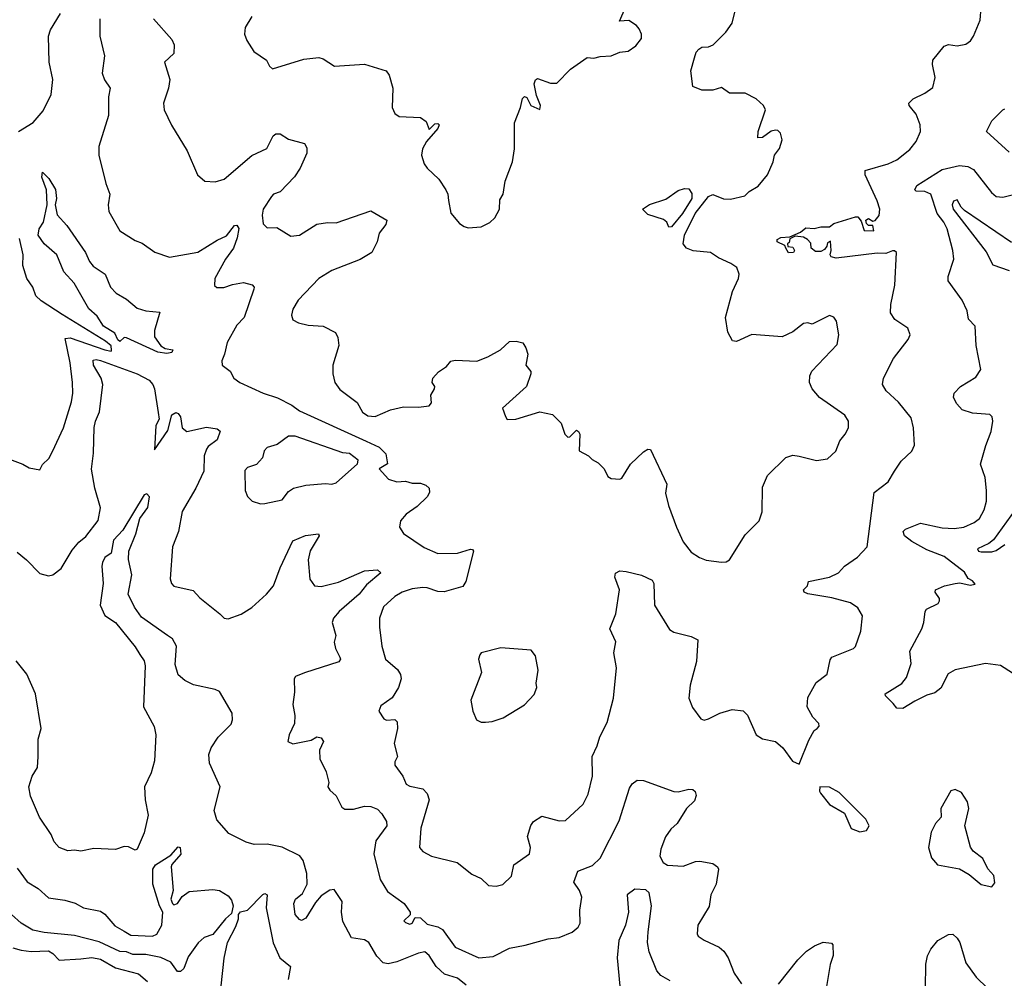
# Model space of a CAD drawing. Extents: x 2056909 to 2160450, y 827444 to 1016825.
# Tile 310 of 501: x 2123872 to 2128422, y 936490 to 940922. Entities that reach past the tile are written whole.
import ezdxf

# ---------------------------------------------------------------- set-up
doc = ezdxf.new("R2010")
doc.units = 0

msp = doc.modelspace()

# ---------------------------------------------------------------- linework, layer by layer
at = {"layer": '0CON10XD'}
for points in [[(2126991.2, 940745), (2126998.3, 940771.7), (2127010, 940785), (2127025, 940793.8), (2127055, 940795.8), (2127076.2, 940805), (2127135, 940864), (2127164.3, 940905), (2127205.6, 941075)], [(2124944.2, 940935.8), (2124914.1, 940885.9), (2124911.2, 940855), (2124921.2, 940825), (2124953.3, 940775), (2125012, 940735), (2125026.8, 940706.8), (2125040, 940695), (2125185, 940738.6), (2125255, 940746), (2125275, 940740), (2125327.3, 940707.3), (2125465.7, 940715.7), (2125565.6, 940685.6), (2125579.2, 940665), (2125596.2, 940605), (2125594, 940515), (2125605, 940487.5), (2125625, 940473.3), (2125725, 940470), (2125750.7, 940450.7), (2125764, 940414), (2125790, 940440), (2125805, 940441.2), (2125810, 940435), (2125805, 940419.2), (2125751.4, 940358.6), (2125733.8, 940325), (2125729.6, 940295), (2125741.8, 940255), (2125754.5, 940235), (2125809.4, 940185), (2125841.9, 940135), (2125850.6, 940115), (2125853.3, 940085), (2125865, 940026.7), (2125905, 939980), (2125926.1, 939966.1), (2125945, 939960), (2126005, 939963.8), (2126045, 939983.3), (2126067.5, 940005), (2126090, 940045), (2126090.7, 940089.3), (2126106.7, 940115), (2126116.2, 940175), (2126150, 940265), (2126158, 940325), (2126158, 940445), (2126186.2, 940515), (2126195, 940557.5), (2126205, 940566.7), (2126215, 940561.2), (2126234.4, 940524.4), (2126275, 940506.7), (2126278.6, 940525), (2126261.1, 940571.1), (2126250, 940625), (2126255, 940643.3), (2126265, 940650), (2126325, 940627.5), (2126355, 940627.5), (2126417, 940693), (2126495, 940747.5), (2126525, 940743.3), (2126555, 940752), (2126605, 940754.2), (2126645, 940770.8), (2126684.4, 940775.6), (2126720, 940800), (2126746, 940835), (2126745.8, 940855), (2126735, 940880), (2126722.5, 940895), (2126687.4, 940917.4), (2126643.3, 940915), (2126678.2, 940991.8)], [(2127557.5, 937645), (2127566.2, 937655), (2127565, 937667.5), (2127537.5, 937697.5), (2127511.4, 937745), (2127515, 937787.5), (2127552.6, 937857.4), (2127604.3, 937895.7), (2127617.5, 937962.5), (2127625, 937974), (2127725, 938014), (2127735, 938023.3), (2127759.2, 938095), (2127767.1, 938165), (2127745, 938202.9), (2127711.4, 938225), (2127625, 938249.5), (2127515, 938267.3), (2127497.5, 938275), (2127494, 938285), (2127513.3, 938305), (2127516.7, 938325), (2127615, 938343.6), (2127656.7, 938365), (2127684.4, 938395.6), (2127743.2, 938436.8), (2127788, 938485), (2127821.4, 938735), (2127885, 938784.3), (2127915.5, 938834.5), (2127945, 938881.2), (2127995, 938927.5), (2128006.7, 938955), (2128003.1, 939035), (2127991.3, 939081.3), (2127932.6, 939152.6), (2127875.7, 939205), (2127858.6, 939235), (2127863.3, 939265), (2127910, 939355), (2127977.3, 939442.7), (2127986.7, 939465), (2127976.7, 939495), (2127915.6, 939535.6), (2127896.8, 939566.8), (2127898.5, 939605), (2127917.1, 939695), (2127923.3, 939845), (2127915, 939853.3), (2127905, 939853.3), (2127875, 939840), (2127835, 939842.5), (2127645, 939818.8), (2127622.5, 939825), (2127617.5, 939835), (2127622.5, 939855), (2127618.3, 939898.3), (2127605, 939890), (2127602.5, 939875), (2127590.7, 939859.3), (2127575, 939850), (2127549.3, 939849.3), (2127530, 939865), (2127527.7, 939887.7), (2127513.3, 939905), (2127495, 939916.7), (2127455, 939920), (2127431.7, 939908.3), (2127428.3, 939891.7), (2127420, 939885), (2127422.5, 939872.5), (2127445, 939870), (2127453.3, 939855), (2127447.5, 939845), (2127425, 939843.8), (2127413.3, 939865), (2127408.3, 939878.3), (2127373.3, 939895), (2127372.5, 939905), (2127390, 939915), (2127431.7, 939918.3), (2127480.7, 939939.3), (2127505, 939958.8), (2127543.9, 939956.1), (2127575, 939964), (2127615, 939963.3), (2127635, 939980), (2127735, 940010), (2127745, 940010), (2127760.7, 939990.7), (2127775, 939947.5), (2127820, 939945), (2127815, 939970), (2127795, 939970), (2127785, 939980), (2127782.5, 939995), (2127795, 940002.5), (2127815, 939990), (2127825, 939992.5), (2127843.9, 940016.1), (2127846.7, 940045), (2127835, 940084), (2127779.2, 940205), (2127780, 940225), (2127885, 940254.4), (2127925, 940273.3), (2127985, 940321.9), (2128015, 940358), (2128035.6, 940405), (2128033.3, 940435), (2128014.5, 940484.5), (2127982, 940525), (2127981.2, 940535), (2128001.2, 940555), (2128055, 940581.4), (2128091.4, 940608.6), (2128103.1, 940655), (2128090.8, 940715), (2128092.5, 940735), (2128145, 940798.6), (2128165, 940806.7), (2128205, 940800), (2128245, 940808.5), (2128266.3, 940823.7), (2128280.3, 940845), (2128310.7, 940919.3), (2128315, 940978)], [(2123866, 940404), (2123935, 940446.5), (2123979.8, 940500.2), (2124016.7, 940575), (2124024.5, 940644.5), (2124008.5, 940725), (2124005.3, 940845), (2124014.6, 940875), (2124060.2, 940949.8)], [(2124241.9, 940925), (2124242.5, 940845), (2124263.2, 940755), (2124253.2, 940675), (2124263.2, 940643.2), (2124290.4, 940605), (2124282.9, 940565), (2124282.1, 940477.9), (2124238.1, 940335), (2124237.5, 940295), (2124269.4, 940165), (2124287.8, 940115), (2124281.4, 940065), (2124284.2, 940035), (2124335, 939946), (2124405, 939900), (2124438.3, 939888.3), (2124496.6, 939846.6), (2124565, 939823.1), (2124695, 939847.3), (2124785, 939902.9), (2124827.6, 939922.4), (2124865, 939969.4), (2124875, 939971.4), (2124885, 939956.7), (2124877.3, 939912.7), (2124859.6, 939865), (2124822.9, 939815), (2124774.5, 939725), (2124772.7, 939692.7), (2124782.9, 939682.9), (2124815, 939683.3), (2124855, 939697.8), (2124905.8, 939705.8), (2124945.7, 939695.7), (2124955.5, 939685.5), (2124954.4, 939675), (2124910, 939545), (2124875, 939510), (2124830.2, 939429.8), (2124818.5, 939375), (2124805.6, 939345), (2124807.1, 939325), (2124845, 939297.1), (2124861.4, 939265), (2124889.2, 939245), (2124997.5, 939195), (2125062.7, 939172.7), (2125129, 939139), (2125165, 939112.7), (2125473.4, 938973.4), (2125532.5, 938945), (2125564, 938915), (2125571.7, 938868.3), (2125533.3, 938845), (2125576.9, 938796.9), (2125614.5, 938784.5), (2125655, 938787.8), (2125685, 938779.1), (2125725, 938778.5), (2125749.3, 938769.3), (2125764.7, 938755), (2125766.5, 938735), (2125754.8, 938715.2), (2125708.8, 938671.2), (2125658.1, 938635), (2125631.2, 938605), (2125626.7, 938575), (2125645, 938546.7), (2125741.7, 938481.7), (2125804.4, 938454.4), (2125895, 938456), (2125955, 938473.3), (2125965, 938472.5), (2125968.8, 938465), (2125934, 938325), (2125919.4, 938300.6), (2125834.1, 938275.9), (2125805, 938277.5), (2125755.7, 938295.7), (2125735, 938295.8), (2125685, 938290), (2125638.8, 938275), (2125605, 938254.3), (2125552.6, 938207.4), (2125534.4, 938155), (2125535, 938112.5), (2125545.7, 938025), (2125562, 937965), (2125617.8, 937917.8), (2125631.4, 937895), (2125634.4, 937875), (2125623.1, 937835), (2125593, 937787), (2125540.3, 937749.7), (2125532, 937725), (2125555, 937688.8), (2125566.4, 937683.6), (2125605, 937686.7), (2125616, 937675), (2125618, 937645), (2125603.3, 937575), (2125618.6, 937515), (2125605, 937490), (2125606.2, 937475), (2125642.2, 937425), (2125657.8, 937387.8), (2125675, 937378.1), (2125735, 937365.6), (2125754.7, 937344.7), (2125764.5, 937315), (2125725.4, 937184.6), (2125719.2, 937095), (2125735, 937076), (2125775, 937054.2), (2125893.8, 937025), (2125961.2, 936971.2), (2126005, 936951.2), (2126038.3, 936918.3), (2126073.9, 936916.1), (2126105, 936923.3), (2126145, 936962.5), (2126156.2, 937015), (2126228.6, 937065), (2126232.2, 937095), (2126219.4, 937145), (2126234.1, 937195.9), (2126245.9, 937214.1), (2126285, 937238.9), (2126365, 937218.6), (2126395, 937219.2), (2126475.4, 937294.6), (2126498.8, 937341.2), (2126518.9, 937425), (2126517.1, 937515), (2126541.2, 937565), (2126553.1, 937606.9), (2126587.6, 937672.4), (2126616.5, 937785), (2126630.6, 937925), (2126617.1, 937995), (2126627.1, 938045), (2126599.5, 938105), (2126626.9, 938175), (2126643.8, 938285), (2126622.5, 938345), (2126625, 938363.3), (2126645, 938373.6), (2126675, 938370.7), (2126745, 938353.7), (2126795, 938330), (2126803.3, 938315), (2126805.6, 938215), (2126875, 938102.5), (2126895, 938090), (2126975, 938070), (2127005.7, 938055), (2127000.4, 937955), (2126971.1, 937845), (2126964.4, 937785), (2126981.7, 937741.7), (2127020, 937690), (2127035, 937683.8), (2127055, 937688.8), (2127107.5, 937715), (2127165, 937732.5), (2127215, 937726.2), (2127235, 937706.7), (2127276, 937615), (2127305, 937596.9), (2127364.4, 937584.4), (2127398, 937555), (2127444.1, 937494.1), (2127475, 937480), (2127518.8, 937591.2), (2127543.8, 937635), (2127557.5, 937645)], [(2124490.8, 940925), (2124575, 940830), (2124586.4, 940805), (2124584.2, 940765.8), (2124541.2, 940725), (2124565.7, 940644.3), (2124560, 940605), (2124535.8, 940535), (2124540, 940505), (2124574.3, 940434.3), (2124646, 940315), (2124693.8, 940205), (2124727.5, 940175), (2124775, 940172), (2124816.7, 940185), (2124945, 940294.4), (2125014.5, 940325.5), (2125044, 940385), (2125055, 940393.8), (2125075, 940394), (2125115, 940368.9), (2125188.9, 940348.9), (2125198.7, 940328.7), (2125198.2, 940305), (2125168.5, 940235), (2125142.1, 940195), (2125075, 940125.6), (2125045.5, 940114.5), (2125035, 940104.2), (2124997.9, 940045), (2124992.1, 940017.9), (2124997.7, 939977.7), (2125015, 939960), (2125060.7, 939960.7), (2125125, 939920), (2125164.5, 939925.5), (2125245, 939976.8), (2125295, 939984.3), (2125335, 939982.5), (2125495, 940037.5), (2125568.8, 939995), (2125563.8, 939975), (2125534, 939935), (2125524, 939895), (2125498.8, 939845), (2125445, 939812.5), (2125315, 939761.4), (2125255, 939725.7), (2125159.2, 939625), (2125135, 939583.3), (2125128, 939555), (2125135, 939533.3), (2125160.5, 939520.5), (2125205, 939510), (2125275, 939504.2), (2125331.2, 939475), (2125342.7, 939452.7), (2125347.5, 939415), (2125318.9, 939325), (2125319.5, 939285), (2125328.5, 939245), (2125351.4, 939211.4), (2125431.4, 939151.4), (2125456.6, 939106.6), (2125480.5, 939089.5), (2125515, 939087.8), (2125585, 939118.6), (2125645, 939132.5), (2125715, 939130), (2125765, 939136.2), (2125775, 939150), (2125772, 939185), (2125789.2, 939215), (2125790, 939225), (2125778.8, 939245), (2125782, 939265), (2125807, 939293), (2125845, 939318.8), (2125865, 939343.3), (2125885, 939347.5), (2125985, 939343.6), (2126035, 939362.5), (2126094.1, 939395.9), (2126135, 939433.3), (2126166.1, 939436.1), (2126197.3, 939427.3), (2126211.2, 939405), (2126220, 939375), (2126211.2, 939325), (2126233.8, 939295), (2126234, 939285), (2126214.2, 939225.8), (2126103.8, 939125), (2126116.4, 939086.4), (2126125, 939073.8), (2126165, 939074), (2126275, 939108.8), (2126335, 939096.2), (2126375, 939056.7), (2126391.2, 939005), (2126405, 938991.2), (2126415, 938993.8), (2126445, 939023.3), (2126455, 939017.5), (2126460.8, 939005), (2126457.6, 938927.6), (2126501.2, 938905), (2126517.7, 938887.7), (2126545, 938872.5), (2126573.3, 938845), (2126589.5, 938809.5), (2126605, 938801.2), (2126645, 938797.5), (2126655, 938802.5), (2126695, 938866.2), (2126755, 938923.3), (2126775, 938936.7), (2126787.5, 938935), (2126862, 938775), (2126856.8, 938733.2), (2126870, 938675), (2126906.7, 938575), (2126938.3, 938508.3), (2126975, 938459.2), (2127014.4, 938435), (2127045, 938422.4), (2127115, 938413.3), (2127136.2, 938415), (2127152, 938425), (2127225, 938540), (2127288.8, 938605), (2127303.9, 938646.1), (2127305, 938760), (2127328, 938815), (2127412.4, 938897.6), (2127445, 938908.6), (2127474.4, 938904.4), (2127555, 938882.9), (2127605, 938890.8), (2127643.6, 938926.4), (2127662.9, 938975), (2127687.5, 939005), (2127702.5, 939035), (2127702, 939065), (2127685, 939093.8), (2127567.5, 939175), (2127534.4, 939215), (2127522.2, 939245), (2127522.9, 939275), (2127533.2, 939296.8), (2127649.5, 939420.5), (2127657.5, 939465), (2127647.3, 939527.3), (2127635, 939546.7), (2127615, 939553.3), (2127535, 939513.3), (2127515, 939520), (2127495, 939516.7), (2127445, 939478), (2127395, 939455.8), (2127255, 939465.7), (2127185, 939433.8), (2127166.4, 939436.4), (2127145, 939477.5), (2127134.3, 939545), (2127165.6, 939665), (2127194.3, 939725), (2127197.5, 939745), (2127186.2, 939776.2), (2127158, 939795), (2127101.1, 939821.1), (2127065, 939845.6), (2126985, 939852.2), (2126954, 939865), (2126937.8, 939885), (2126943.8, 939925), (2126994.2, 940025.8), (2127055, 940104.5), (2127075, 940113.5), (2127125, 940092.9), (2127157.6, 940092.4), (2127222.7, 940107.3), (2127243.1, 940126.9), (2127285, 940151.2), (2127327.5, 940205), (2127354, 940265), (2127360, 940295), (2127383.6, 940326.4), (2127395.9, 940365.9), (2127387.3, 940397.3), (2127375, 940410), (2127365, 940411.2), (2127344.3, 940405.7), (2127305, 940376.2), (2127282.5, 940375), (2127284, 940404), (2127318.8, 940505), (2127310, 940525), (2127275.7, 940555.7), (2127225, 940582), (2127151.7, 940581.7), (2127115, 940607.5), (2127075, 940596.2), (2127025, 940595.6), (2126983.3, 940613.3), (2126974, 940685), (2126991.2, 940745)], [(2128445, 940309.4), (2128340, 940405), (2128365, 940454), (2128415.7, 940504.3), (2128425, 940509.2)], [(2128460.2, 937900.2), (2128405.4, 937935.4), (2128335, 937945.6), (2128194.5, 937915.5), (2128163, 937897), (2128128.9, 937831.1), (2128100.6, 937809.4), (2128065, 937799.2), (2128008.3, 937771.7), (2127952.7, 937737.3), (2127925, 937739.4), (2127909.3, 937760.7), (2127873.3, 937795), (2127871.2, 937805), (2127948, 937852), (2127969.8, 937880.2), (2127991.4, 937945), (2127985, 938002.5), (2128040.6, 938105), (2128050.8, 938135), (2128056, 938185), (2128063.3, 938196.7), (2128117.3, 938222.7), (2128123.3, 938235), (2128123.3, 938245), (2128102, 938275), (2128103.8, 938285), (2128145.5, 938304.5), (2128195, 938315.7), (2128217.5, 938317.5), (2128265, 938307.5), (2128287.5, 938312.5), (2128275, 938327.5), (2128255, 938337.5), (2128237.8, 938367.8), (2128145, 938439.2), (2128065, 938470.9), (2127995, 938509.7), (2127960.8, 938535), (2127955.4, 938555), (2127965, 938565.9), (2128035, 938593.5), (2128135, 938571.8), (2128190.7, 938569.3), (2128235, 938575.6), (2128283.7, 938596.3), (2128308, 938615), (2128328.9, 938655), (2128340.5, 938695), (2128340.5, 938745), (2128333.8, 938805), (2128312.7, 938867.3), (2128336.7, 938953.3), (2128362.3, 939017.7), (2128370, 939065), (2128365.8, 939085), (2128355, 939095.7), (2128275, 939102.7), (2128228.3, 939118.3), (2128203.1, 939145), (2128188, 939175), (2128191.2, 939195), (2128219.4, 939225), (2128290.9, 939269.1), (2128314.4, 939305), (2128291.5, 939415), (2128287.8, 939505), (2128257.2, 939537.2), (2128250, 939575), (2128227.5, 939625), (2128163.5, 939715), (2128163.6, 939735), (2128189.1, 939815), (2128184.6, 939855), (2128158.6, 939955), (2128143.5, 939985), (2128111.7, 940025), (2128082.2, 940115), (2128055, 940126.5), (2128015, 940128.1), (2128008.1, 940135), (2128017.5, 940155), (2128135, 940229.4), (2128215, 940248), (2128253.1, 940243.1), (2128279.5, 940229.5), (2128362.6, 940122.6), (2128385, 940104.4), (2128415, 940101.4), (2128458.8, 940111.2)], [(2124551.4, 939378.6), (2124510.8, 939385), (2124365, 939451.1), (2124355, 939452.8), (2124335, 939434.3), (2124325, 939441.9), (2124312.2, 939472.2), (2124260, 939505), (2124230.2, 939550.2), (2124192.1, 939585), (2124123.6, 939703.6), (2124075.9, 939755.9), (2124044.1, 939834.1), (2123985, 939885.8), (2123958.1, 939925), (2123961.4, 939955), (2123981.9, 939985), (2123998.5, 940065), (2123995.4, 940135), (2123975, 940193.3), (2123977, 940217), (2124007.4, 940187.4), (2124037.2, 940137.2), (2124042.7, 940095), (2124035.7, 940065), (2124045, 940018.8), (2124090, 939970), (2124175.9, 939845), (2124194, 939804), (2124211.4, 939781.4), (2124267.5, 939745), (2124291.1, 939685), (2124317.1, 939657.1), (2124365, 939628.8), (2124415, 939588.2), (2124455, 939575.5), (2124519.7, 939569.7), (2124495.4, 939485), (2124495.6, 939455), (2124525, 939413.1), (2124545, 939401.4), (2124580, 939395), (2124575, 939382.5), (2124551.4, 939378.6)], [(2126872.1, 939962.1), (2126862.2, 939985), (2126847.7, 939997.7), (2126775, 940021.4), (2126750, 940045), (2126783, 940067), (2126858, 940092), (2126915, 940131.4), (2126945, 940141.4), (2126965, 940139.4), (2126978.7, 940118.7), (2126977.5, 940095), (2126935, 940025.4), (2126885, 939964.5), (2126872.1, 939962.1)], [(2128455, 939892.1), (2128238.9, 940038.9), (2128222.5, 940055), (2128205, 940088.9), (2128188.1, 940081.9), (2128180.8, 940065), (2128186, 940045), (2128337.8, 939847.8), (2128368.5, 939788.5), (2128445, 939762.2)], [(2123825, 938890), (2123887, 938867), (2123915, 938850), (2123965, 938840), (2123976.7, 938865), (2124006.8, 938893.2), (2124024.3, 938925), (2124074.7, 939035.3), (2124112.1, 939155), (2124117.7, 939195), (2124115.4, 939245), (2124105.4, 939335), (2124082.1, 939447.9), (2124105, 939450.9), (2124266.2, 939395), (2124295, 939388.8), (2124296, 939394), (2124295, 939413.3), (2124268.6, 939435), (2124068.5, 939558.5), (2123971.3, 939621.3), (2123947.1, 939645), (2123933.2, 939685), (2123904.5, 939725), (2123885.9, 939785.9), (2123888.5, 939835), (2123870.6, 939910.6)], [(2123860.2, 938460.2), (2123904, 938425), (2123965, 938362), (2124005, 938350.8), (2124025, 938355.8), (2124064, 938385), (2124115, 938468.8), (2124145, 938506.2), (2124177.1, 938532.9), (2124235, 938606), (2124245.3, 938665.3), (2124218.5, 938755), (2124203.6, 938843.6), (2124213, 938917), (2124216.3, 939036.3), (2124221.8, 939065), (2124241.3, 939108.7), (2124256, 939235), (2124248.9, 939265), (2124212.6, 939325), (2124212, 939348), (2124225, 939351.3), (2124245, 939346.1), (2124415, 939283.7), (2124469.6, 939255), (2124487.3, 939235), (2124494.5, 939215), (2124512.5, 939105), (2124516.1, 939075), (2124501.7, 939045), (2124495, 938932.5), (2124557.1, 939022.9), (2124575.5, 939094.5), (2124593.7, 939106.3), (2124605, 939101.4), (2124614.8, 939085), (2124622.7, 939035), (2124645, 939017.3), (2124735, 939037.1), (2124785, 939029.6), (2124798.7, 939018.7), (2124785, 938978.9), (2124742.3, 938947.7), (2124734.7, 938935.3), (2124724.6, 938905), (2124723.5, 938835), (2124686.7, 938755), (2124622.1, 938647.9), (2124606.2, 938555), (2124577.5, 938485), (2124566.7, 938336.7), (2124573.1, 938315), (2124585, 938303.1), (2124673.2, 938283.2), (2124705, 938248), (2124797.5, 938175), (2124817.5, 938155), (2124835, 938151.2), (2124895, 938173.8), (2124945, 938203.8), (2125013.1, 938265), (2125045.3, 938304.7), (2125075, 938388), (2125135, 938511.9), (2125192.7, 938537.3), (2125252.5, 938545), (2125256, 938535), (2125214.7, 938465.3), (2125204.5, 938425), (2125213.3, 938335), (2125233.8, 938303.8), (2125265, 938300.9), (2125345, 938321.8), (2125465, 938374.1), (2125525, 938377.5), (2125541.4, 938365), (2125475, 938309.3), (2125441.3, 938265), (2125348.2, 938185), (2125322.1, 938155), (2125316.4, 938135), (2125333.5, 938075), (2125325.5, 938044.5), (2125331.5, 938015), (2125351.9, 937975), (2125354.2, 937965), (2125347.2, 937952.8), (2125188, 937902), (2125146.7, 937885), (2125140, 937875), (2125142.4, 937812.4), (2125133.6, 937755), (2125143.6, 937705), (2125141.7, 937668.3), (2125117.5, 937615), (2125111.2, 937585), (2125135, 937574.2), (2125219.3, 937590.7), (2125245, 937606.2), (2125265, 937601.2), (2125275.7, 937585), (2125258, 937545), (2125259.4, 937505), (2125288.6, 937445), (2125301.2, 937395), (2125296.7, 937375), (2125305, 937360), (2125335, 937333.3), (2125360.8, 937280.8), (2125375, 937271.2), (2125415, 937271.9), (2125465, 937285.5), (2125494.5, 937284.5), (2125525, 937271.4), (2125545, 937250), (2125566.7, 937215), (2125568.8, 937195), (2125517.7, 937125), (2125507.9, 937065), (2125537.2, 936947.2), (2125571.5, 936891.5), (2125648.5, 936835), (2125676.2, 936795), (2125676.2, 936783.8), (2125647.5, 936755), (2125655, 936747.5), (2125675, 936740), (2125685.6, 936744.4), (2125699.5, 936770.5), (2125725, 936769.4), (2125755, 936739.6), (2125805, 936727.6), (2125826, 936716), (2125885, 936633.5), (2125994.6, 936584.6), (2126060.1, 936589.9), (2126135, 936629.6), (2126207.6, 936642.4), (2126315, 936672.5), (2126365, 936678.8), (2126425, 936702.5), (2126453, 936727), (2126462.5, 936745), (2126461.1, 936805), (2126469.5, 936865), (2126458.8, 936895), (2126433.6, 936935), (2126451.4, 936985), (2126519, 937011), (2126554.4, 937045), (2126642.3, 937217.7), (2126690.5, 937369.5), (2126701.8, 937388.2), (2126725, 937406), (2126755, 937404.7), (2126895, 937353.8), (2126915, 937352.3), (2126965, 937364.4), (2126982.5, 937362.5), (2126994.1, 937354.1), (2126997.5, 937335), (2126989.8, 937310.2), (2126954.3, 937275), (2126910.8, 937205), (2126880.9, 937179.1), (2126856.8, 937143.2), (2126835, 937086.7), (2126830, 937055), (2126846, 937025), (2126865, 937012.9), (2126938.6, 937008.6), (2126995, 937030), (2127015, 937031.9), (2127075, 937020.8), (2127096.7, 937005), (2127101.2, 936995), (2127091.4, 936925), (2127065.8, 936875), (2127057.6, 936822.4), (2127006.2, 936735), (2127003.3, 936695), (2127007.5, 936685), (2127035.9, 936665.9), (2127105, 936633.8), (2127126.2, 936615), (2127146, 936585), (2127174.3, 936514.3), (2127207.5, 936465)], [(2124984.1, 938684.1), (2125005, 938684.2), (2125085, 938702.5), (2125115, 938740), (2125137.5, 938755), (2125195, 938769.2), (2125285, 938777.1), (2125315, 938774.4), (2125335, 938780.6), (2125432.5, 938867.5), (2125435.6, 938885), (2125395.6, 938915.6), (2125365, 938919.8), (2125145, 938996.5), (2125115, 938996.2), (2125062.4, 938957.6), (2125015, 938943.3), (2125002.3, 938927.7), (2124994.1, 938895.9), (2124966.2, 938865), (2124925, 938852), (2124913, 938837), (2124914.2, 938745), (2124925, 938717.5), (2124946.1, 938696.1), (2124984.1, 938684.1)], [(2125935, 936458.2), (2125895, 936490.5), (2125835, 936509.7), (2125796.7, 936545), (2125764.5, 936595), (2125745, 936612.1), (2125715, 936606.7), (2125615, 936566.7), (2125575, 936557.1), (2125551.5, 936561.5), (2125521.8, 936591.8), (2125485, 936655.8), (2125465, 936667.5), (2125405, 936677.5), (2125365, 936752.5), (2125359.5, 936795), (2125362.2, 936845), (2125325, 936900), (2125305, 936898), (2125265, 936870.8), (2125239.2, 936840.8), (2125195, 936768.1), (2125175, 936757.1), (2125165, 936761.4), (2125144.4, 936785), (2125138.2, 936835), (2125146.9, 936855), (2125178.3, 936881.7), (2125200.5, 936925), (2125199.5, 936975), (2125182.7, 937035), (2125166, 937056), (2125085, 937095.6), (2125015, 937110.3), (2124955, 937108.2), (2124919.1, 937119.1), (2124839.2, 937159.2), (2124783.2, 937223.2), (2124771.4, 937265), (2124798.1, 937375), (2124749.1, 937485), (2124746.5, 937525), (2124756.4, 937555), (2124789.1, 937605), (2124850, 937665), (2124856, 937685), (2124853.3, 937715), (2124795, 937816), (2124775.5, 937825.5), (2124675, 937846.7), (2124635, 937866.7), (2124605, 937893.1), (2124590.5, 937940.5), (2124597.2, 938025), (2124578.9, 938058.9), (2124555, 938075.4), (2124435, 938160), (2124403.2, 938205), (2124373.8, 938265), (2124390.9, 938355), (2124375.4, 938425.4), (2124376.2, 938465), (2124408.9, 938545), (2124427.5, 938615), (2124463.4, 938666.6), (2124471.8, 938715), (2124458.8, 938728.8), (2124447.5, 938725), (2124348.2, 938561.8), (2124305, 938514.7), (2124294.4, 938455.6), (2124265.9, 938435), (2124255, 938411.4), (2124251.4, 938395), (2124257.9, 938315), (2124244.1, 938215), (2124265, 938167.6), (2124315.2, 938135.2), (2124405, 938022.5), (2124426.7, 937986.7), (2124447.5, 937957.5), (2124452.5, 937935), (2124444.4, 937745), (2124493.6, 937653.6), (2124500.6, 937615), (2124495.3, 937494.7), (2124480, 937440), (2124448.6, 937375), (2124451.8, 937315), (2124466.2, 937243.8), (2124447.4, 937162.6), (2124415, 937087.5), (2124405, 937082.5), (2124375, 937097.5), (2124355, 937099.2), (2124315, 937086), (2124215, 937089.2), (2124155, 937078.1), (2124125, 937082.9), (2124095, 937078.6), (2124053.8, 937095), (2124031.3, 937121.3), (2124017.1, 937155), (2123964, 937235), (2123921.4, 937331.4), (2123913.8, 937375), (2123930, 937425), (2123954.4, 937465), (2123957.8, 937515), (2123957.3, 937595), (2123971.5, 937645), (2123944.6, 937804.6), (2123905, 937896.2), (2123855, 937957.5)], [(2128471.9, 938655), (2128373.1, 938516.9), (2128350.6, 938499.4), (2128298.5, 938475), (2128302.5, 938465), (2128315, 938461.7), (2128365, 938461.3), (2128385, 938467), (2128425.1, 938494.9)], [(2126005, 937673.3), (2126025, 937673.8), (2126055, 937676.7), (2126105.9, 937694.1), (2126205, 937754), (2126248.8, 937801.2), (2126261.2, 937835), (2126258.8, 937855), (2126268, 937915), (2126255, 937980), (2126236.1, 938006.1), (2126095, 938018), (2126005, 937993.8), (2125998, 937985), (2125991.9, 937965), (2126006.6, 937903.4), (2125956.7, 937775), (2125966, 937725), (2125983.3, 937685), (2126005, 937673.3)], [(2127755, 937167.5), (2127785, 937172.5), (2127797.5, 937195), (2127782.5, 937225), (2127659.5, 937349.5), (2127615, 937373.3), (2127570, 937375), (2127567.5, 937355), (2127572.5, 937345), (2127614.1, 937294.1), (2127683, 937253), (2127715, 937182.5), (2127755, 937167.5)], [(2128365, 936912.5), (2128378.3, 936931.7), (2128373.3, 936965), (2128345.8, 936995.8), (2128323.7, 937043.7), (2128277.9, 937077.9), (2128265.8, 937095.8), (2128240, 937195), (2128258.8, 937275), (2128252, 937305), (2128225, 937348.8), (2128195, 937362.5), (2128175, 937356.7), (2128128.8, 937275), (2128131.2, 937235), (2128104.2, 937205.8), (2128083.8, 937165), (2128071.2, 937095), (2128086.1, 937046.1), (2128114.1, 937014.1), (2128215.9, 936995.9), (2128260.3, 936970.3), (2128315, 936924.2), (2128365, 936912.5)], [(2123859.6, 936999.6), (2123905.8, 936935.8), (2123956.7, 936905), (2124005, 936861.1), (2124080.8, 936850.8), (2124127.8, 936837.8), (2124166.1, 936816.1), (2124245, 936800.8), (2124265, 936787.1), (2124312.3, 936732.3), (2124355, 936707.7), (2124385, 936688.5), (2124485, 936684.2), (2124505.6, 936694.4), (2124528.2, 936735), (2124533.9, 936795), (2124518.8, 936825), (2124487, 936925), (2124487.9, 936995), (2124499.2, 937015), (2124571.1, 937058.9), (2124605, 937098), (2124614.3, 937094.3), (2124616.4, 937063.6), (2124575, 937016.7), (2124572, 937005), (2124582, 936895), (2124570, 936855), (2124578.8, 936835), (2124585, 936830), (2124601.2, 936835), (2124622.2, 936867.8), (2124655, 936891.9), (2124765, 936900), (2124795.8, 936895.8), (2124835, 936871.4), (2124850.9, 936850.9), (2124858.5, 936825), (2124850.6, 936789.4), (2124822.7, 936765), (2124765, 936691.9), (2124725, 936677.8), (2124696.6, 936653.4), (2124650.9, 936589.1), (2124630, 936535), (2124615, 936520.8)], [(2124803, 936455), (2124816.3, 936583.7), (2124832.3, 936655), (2124870.8, 936729.2), (2124883.5, 936765), (2124883, 936785), (2124892.9, 936797.1), (2124925, 936805.3), (2124995, 936877.9), (2125005, 936881.9), (2125015, 936876.2), (2125011.3, 936815), (2125044, 936654), (2125074.7, 936584.7), (2125124, 936545), (2125112.5, 936485)], [(2126877.6, 936477.6), (2126835, 936502.9), (2126817.1, 936525), (2126781.7, 936611.7), (2126773.8, 936655), (2126775.7, 936705), (2126791.9, 936825), (2126780.9, 936885), (2126765, 936898.5), (2126715, 936902.5), (2126679.4, 936875), (2126685.3, 936795), (2126671.2, 936735), (2126640.7, 936665), (2126633.4, 936585), (2126646.2, 936453.8)], [(2124615, 936520.8), (2124601.9, 936521.9), (2124570, 936565), (2124525, 936586.6), (2124455, 936599.6), (2124395, 936600.2), (2124365, 936611.8), (2124335, 936614), (2124238.6, 936658.6), (2124125, 936688.2), (2123985, 936701.6), (2123932.4, 936712.4), (2123878.9, 936745), (2123833.8, 936785)], [(2128057.8, 936445), (2128060, 936555), (2128067, 936593), (2128082.9, 936625), (2128115, 936664.2), (2128165, 936692.9), (2128185, 936694.2), (2128205, 936676), (2128216.9, 936655), (2128245, 936562), (2128291.9, 936495), (2128345, 936444.2)], [(2127378, 936462), (2127468, 936575), (2127508, 936615), (2127545, 936640), (2127585, 936657.1), (2127623, 936653), (2127630, 936645), (2127632, 936595), (2127617, 936553), (2127592.9, 936405)], [(2123840.8, 936630.8), (2123879.4, 936619.4), (2123925, 936613.9), (2124005, 936616.1), (2124024.6, 936605), (2124055, 936574.2), (2124155, 936579.4), (2124205, 936586.6), (2124245, 936577.8), (2124315, 936537.8), (2124421.1, 936511.1), (2124462.5, 936475)]]:
    msp.add_lwpolyline(points, dxfattribs=at)

doc.saveas('drawing.dxf')
